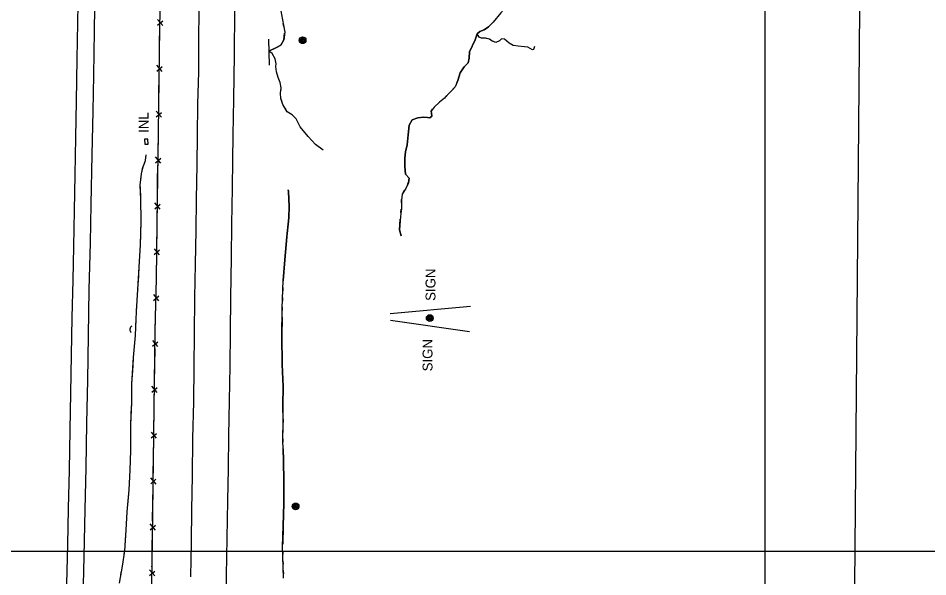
# Model space of a CAD drawing. Extents: x 591954 to 597000, y 198576 to 213500.
# Drawn here: x 594046 to 594599, y 200984 to 201324 of the extents above; entities that cross this region are included whole.
import ezdxf

# ---------------------------------------------------------------- set-up
doc = ezdxf.new("R2010")
doc.units = 0
for name, color, linetype in [('Level 10', 7, 'Continuous'), ('Level 11', 7, 'Continuous'), ('Level 14', 7, 'Continuous'), ('Level 15', 7, 'Continuous'), ('Level 19', 7, 'Continuous'), ('Level 4', 7, 'Continuous')]:
    doc.layers.add(name, color=color, linetype=linetype)

msp = doc.modelspace()

# ---------------------------------------------------------------- linework, layer by layer
at = {"layer": 'Level 10'}
for p, q in [((594500, 201000), (594500, 202500)), ((594500, 201000), (594500, 202500)), ((594500, 200000), (594500, 201500)), ((594500, 200000), (594500, 201500)), ((593000, 201000), (595000, 201000)), ((593500, 201000), (595000, 201000)), ((593500, 201000), (595000, 201000)), ((594500, 199500), (594500, 201000))]:
    msp.add_line(p, q, dxfattribs=at)
at = {"layer": 'Level 11'}
for points in [[(594151.16, 200984.38), (594151.44, 201005.52), (594151.73, 201025.26), (594152.06, 201045.77), (594152.42, 201068.54), (594152.91, 201090.77), (594153.15, 201112.04), (594153.29, 201131.89), (594153.61, 201154.05), (594153.95, 201174.35), (594154.28, 201195.02), (594154.6, 201213.76), (594154.88, 201234.98), (594155.13, 201252.59), (594155.46, 201271.52), (594155.93, 201291.18), (594156.03, 201314.66), (594156.42, 201334.14), (594156.7, 201354.33), (594156.74, 201372.72), (594157.07, 201387.68), (594157.33, 201405.22), (594157.55, 201422.74), (594157.81, 201442.45)], [(594172.62, 200963.62), (594172.86, 200985.31), (594173.19, 201007.99), (594173.57, 201030.56), (594173.89, 201050.26), (594174.12, 201070.15), (594174.52, 201091.35), (594174.9, 201112.41), (594175.15, 201133.14), (594175.43, 201153.97), (594175.83, 201178.48), (594176.07, 201198.64), (594176.34, 201220.51), (594176.61, 201237.6), (594176.73, 201252.76), (594177.19, 201274.64), (594177.57, 201301.6), (594177.93, 201328.61), (594178.2, 201358.49), (594178.6, 201386.17), (594179.12, 201415.45), (594179.49, 201439.64), (594179.55, 201443.59)], [(594075.4, 200964.43), (594076.36, 201003.83), (594076.84, 201025.91), (594077.4, 201049.18), (594077.92, 201073.8), (594078.31, 201095.99), (594078.69, 201119.04), (594078.96, 201142.03), (594079.6, 201164.75), (594080, 201185.05), (594080.43, 201207.02), (594080.85, 201228.66), (594081.33, 201251.34), (594081.78, 201273.37), (594082.16, 201299.08), (594082.56, 201321.01), (594082.8, 201343.89), (594083.23, 201365.21), (594083.65, 201384.78), (594083.85, 201403.74), (594084.25, 201422.69), (594084.58, 201438.62)], [(594085.66, 200970.99), (594086.24, 200996.85), (594086.91, 201025.4), (594087.45, 201050.74), (594088, 201077.82), (594088.5, 201103.89), (594088.97, 201131.14), (594089.43, 201159.1), (594090.17, 201187.28), (594090.66, 201210.75), (594091.2, 201240.79), (594091.8, 201267.36), (594092.21, 201289.29), (594092.6, 201315.9), (594093.02, 201344.91), (594093.26, 201372.09), (594093.99, 201402.84), (594094.59, 201431.74), (594094.69, 201439.15)]]:
    msp.add_lwpolyline(points, dxfattribs=at)
at = {"layer": 'Level 14'}
for points in [[(594272.18, 201144.39), (594320.91, 201148.84)], [(594272.38, 201140.42), (594320.3, 201133.58)]]:
    msp.add_lwpolyline(points, dxfattribs=at)
for centre, radius in [((594219.02, 201310.41), 2.02), ((594219.02, 201310.42), 1.52), ((594219.03, 201310.39), 1.01), ((594219.03, 201310.4), 0.502), ((594296.19, 201141.67), 2.02), ((594296.19, 201141.69), 1.52), ((594296.2, 201141.65), 1.01), ((594296.2, 201141.66), 0.502), ((594214.77, 201027.27), 2.02), ((594214.77, 201027.28), 1.52), ((594214.77, 201027.24), 1.01), ((594214.78, 201027.25), 0.502)]:
    msp.add_circle(centre, radius, dxfattribs=at)
at = {"layer": 'Level 15'}
for p, q in [((594130.86, 201319.55), (594134.08, 201322.28)), ((594134.09, 201319.31), (594130.93, 201323.1)), ((594130.42, 201291.68), (594133.64, 201294.43)), ((594133.66, 201291.46), (594130.48, 201295.23)), ((594130.07, 201263.82), (594133.27, 201266.58)), ((594133.31, 201263.61), (594130.11, 201267.37)), ((594129.65, 201235.97), (594132.87, 201238.71)), ((594132.89, 201235.75), (594129.71, 201239.52)), ((594129.22, 201208.11), (594132.42, 201210.87)), ((594132.46, 201207.9), (594129.26, 201211.65)), ((594128.94, 201180.25), (594132.14, 201183.01)), ((594132.18, 201180.04), (594128.97, 201183.79)), ((594128.47, 201152.41), (594131.71, 201155.13)), ((594131.71, 201152.16), (594128.56, 201155.96)), ((594127.89, 201124.54), (594131.1, 201127.29)), ((594131.12, 201124.32), (594127.94, 201128.09)), ((594127.46, 201096.69), (594130.67, 201099.43)), ((594130.69, 201096.47), (594127.51, 201100.24)), ((594127.09, 201068.83), (594130.29, 201071.58)), ((594130.32, 201068.62), (594127.13, 201072.37)), ((594126.75, 201040.97), (594129.95, 201043.73)), ((594129.99, 201040.76), (594126.79, 201044.51)), ((594126.35, 201013.11), (594129.56, 201015.86)), ((594129.59, 201012.9), (594126.4, 201016.66)), ((594125.93, 200985.26), (594129.15, 200988)), ((594129.16, 200985.04), (594125.99, 200988.81))]:
    msp.add_line(p, q, dxfattribs=at)
for points in [[(594120.26, 200556.11), (594121.33, 200601.85), (594121.84, 200649.19), (594122.94, 200706.44), (594123.66, 200753.72), (594124.32, 200801.61), (594125.36, 200849.26), (594125.84, 200896.39), (594126.72, 200944.3), (594127.54, 200991.58), (594128.23, 201039.36), (594128.81, 201086.9), (594129.53, 201134.02), (594130.29, 201165.62), (594130.78, 201213.44), (594131.46, 201254.66), (594131.84, 201286.27), (594132.33, 201318.2), (594133.32, 201366.54), (594133.95, 201397.66), (594134.29, 201429.99), (594134.5, 201441.23)], [(594132.18, 201308.23), (594132.33, 201318.19)], [(594132, 201296.91), (594132.18, 201308.23)], [(594198.28, 201311.12), (594198.77, 201295.29)], [(594131.77, 201280.37), (594131.84, 201286.27), (594131.9, 201290.33)], [(594131.63, 201269.05), (594131.77, 201280.37)], [(594131.42, 201252.52), (594131.46, 201254.66), (594131.55, 201262.47)], [(594131.24, 201241.2), (594131.42, 201252.52)], [(594123.16, 201247.25), (594125.15, 201247.34), (594125.01, 201250.34), (594123.01, 201250.24), (594123.16, 201247.25)], [(594130.96, 201224.66), (594131.13, 201234.61)], [(594130.78, 201213.34), (594130.78, 201213.44), (594130.96, 201224.66)], [(594130.61, 201196.8), (594130.71, 201206.76)], [(594130.49, 201185.48), (594130.61, 201196.8)], [(594130.32, 201168.94), (594130.43, 201178.9)], [(594130.1, 201157.62), (594130.29, 201165.62), (594130.32, 201168.94)], [(594129.7, 201141.09), (594129.94, 201151.05)], [(594129.47, 201129.77), (594129.53, 201134.02), (594129.7, 201141.09)], [(594129.21, 201113.24), (594129.36, 201123.19)], [(594129.04, 201101.92), (594129.21, 201113.24)], [(594128.79, 201085.38), (594128.81, 201086.9), (594128.94, 201095.33)], [(594128.65, 201074.06), (594128.79, 201085.38)], [(594128.45, 201057.52), (594128.57, 201067.48)], [(594128.31, 201046.2), (594128.45, 201057.52)], [(594128.09, 201029.66), (594128.23, 201039.36), (594128.23, 201039.62)], [(594127.93, 201018.34), (594128.09, 201029.66)], [(594127.69, 201001.81), (594127.83, 201011.76)], [(594127.52, 200990.49), (594127.54, 200991.58), (594127.69, 201001.81)]]:
    msp.add_lwpolyline(points, dxfattribs=at)
msp.add_arc((594116.62, 201134.66), 2.5, 120.0794, 226.319, dxfattribs=at)
at = {"layer": 'Level 19'}
for points in [[(594202.11, 201444.77), (594202.15, 201443.71), (594202.78, 201433.68), (594203.37, 201425.3), (594203.27, 201417.55), (594202.64, 201411.48), (594201.75, 201406.93), (594202.33, 201402.59), (594203.87, 201398.27), (594204.62, 201392.76), (594205.03, 201385.54), (594204.86, 201375.3), (594204.25, 201365.11), (594203.8, 201356.29), (594203.45, 201347.79), (594203.8, 201339.82), (594205.02, 201332.84), (594206.08, 201326.02), (594207.4, 201319.69), (594208.17, 201315.41), (594207.66, 201310.59), (594205.68, 201307.52), (594203.15, 201306.11), (594198.54, 201303.79)], [(594367.44, 201360.39), (594365.21, 201358.08), (594362.3, 201356.98), (594359.24, 201355.41), (594356.08, 201352.56), (594354.79, 201348.51), (594352.82, 201344.02), (594349.32, 201339.92), (594346.58, 201336.24), (594342.78, 201330.95), (594339.34, 201327.07), (594334.77, 201321.46), (594331.92, 201318.58), (594329.24, 201316.74), (594326.68, 201315.82), (594324.91, 201314.32), (594323.73, 201310.66)], [(594207.58, 201318.68), (594207.4, 201319.69), (594207.2, 201320.65)], [(594323.73, 201310.66), (594324.91, 201314.32), (594326.68, 201315.82), (594329.24, 201316.74), (594331.92, 201318.58), (594334.77, 201321.46), (594335.46, 201322.3)], [(594198.54, 201303.79), (594203.15, 201306.11), (594205.68, 201307.52), (594207.66, 201310.59), (594208.09, 201314.74)], [(594359.8, 201306.71), (594359.16, 201304.78), (594358.56, 201304.54), (594357.11, 201305.48), (594355.85, 201306.31), (594353.75, 201306.52), (594349.91, 201306.76), (594346.81, 201307.26), (594344.4, 201308.72), (594341.56, 201311.01), (594339.86, 201311.31), (594338.48, 201310.04), (594336.34, 201309.11), (594334.14, 201309.83), (594332.41, 201311.11), (594330.08, 201311.66), (594327.54, 201311.77), (594326.13, 201312.28), (594324.91, 201314.32)], [(594325.78, 201312.86), (594324.91, 201314.32)], [(594323.73, 201310.66), (594320.25, 201303.35), (594320.09, 201299.58), (594319.63, 201296.71), (594317.09, 201294.3), (594314.75, 201290.59), (594313.26, 201285.95), (594311.63, 201282.14), (594308.66, 201278.88), (594305.14, 201275.2), (594302.09, 201272.81), (594298.91, 201269.82), (594297.02, 201267.36), (594297.26, 201266.1), (594297.42, 201264.35), (594296.35, 201263.38), (594294.83, 201263.46), (594292.39, 201263.79), (594288.89, 201263.24), (594285.46, 201262.02), (594283.66, 201258.91), (594283.13, 201252.93), (594282.42, 201246.99), (594281.4, 201242.67), (594281.08, 201238.74), (594281.13, 201233.66), (594281.58, 201229.02), (594283.67, 201226.7), (594283.24, 201223.87), (594281.6, 201220.29), (594279.44, 201217.02), (594279.06, 201213.18), (594278.96, 201208.3), (594278.36, 201203.32), (594277.79, 201195.17), (594278.78, 201191.55)], [(594312.68, 201284.61), (594313.26, 201285.95), (594314.75, 201290.59), (594317.09, 201294.3), (594319.63, 201296.71), (594320.09, 201299.58), (594320.25, 201303.35), (594323.73, 201310.66)], [(594331.33, 201311.36), (594330.08, 201311.66), (594329.36, 201311.69)], [(594359.8, 201306.71), (594359.16, 201304.78), (594358.56, 201304.54), (594357.11, 201305.48), (594355.85, 201306.31), (594353.75, 201306.52), (594349.91, 201306.76), (594346.81, 201307.26), (594344.4, 201308.72), (594341.56, 201311.01), (594339.86, 201311.31), (594338.48, 201310.04), (594336.34, 201309.11), (594334.84, 201309.6)], [(594231.46, 201243.61), (594226.77, 201247.02), (594222.34, 201251.88), (594217.59, 201257.81), (594215.12, 201262.7), (594212.7, 201265.07), (594209.59, 201267.01), (594207.07, 201271.33), (594205.83, 201275.05), (594205.58, 201278.32), (594205.99, 201281.45), (594205.32, 201284.84), (594204.22, 201287.77), (594203.11, 201291.23), (594202.8, 201294.56), (594202.92, 201296.15), (594202.3, 201299.12), (594200.41, 201302.32), (594198.54, 201303.79)], [(594205.39, 201284.52), (594205.32, 201284.84), (594204.22, 201287.77), (594203.11, 201291.23), (594202.8, 201294.56), (594202.92, 201296.15), (594202.3, 201299.12), (594200.41, 201302.32), (594198.54, 201303.79)], [(594205.61, 201278.61), (594205.88, 201280.59)], [(594309.39, 201279.69), (594310.74, 201281.17)], [(594206.6, 201272.74), (594205.97, 201274.64)], [(594305.27, 201275.33), (594306.65, 201276.78)], [(594209.34, 201267.44), (594208.33, 201269.16)], [(594282.86, 201250.72), (594283.13, 201252.93), (594283.66, 201258.91), (594285.46, 201262.02), (594288.89, 201263.24), (594292.39, 201263.79), (594294.83, 201263.46), (594296.35, 201263.38), (594297.42, 201264.35), (594297.26, 201266.1), (594297.02, 201267.36), (594297.95, 201268.57)], [(594300.68, 201271.48), (594302.09, 201272.81), (594302.13, 201272.85)], [(594231.46, 201243.61), (594226.77, 201247.02), (594222.34, 201251.88), (594217.59, 201257.81), (594215.12, 201262.7), (594212.7, 201265.07), (594212.57, 201265.15)], [(594282.77, 201222.84), (594283.24, 201223.87), (594283.67, 201226.7), (594281.58, 201229.02), (594281.13, 201233.66), (594281.08, 201238.74), (594281.4, 201242.67), (594282.42, 201246.99), (594282.86, 201250.72)], [(594107.71, 200980.58), (594109.59, 200990.95), (594110.96, 201000.33), (594111.94, 201012.81), (594112.5, 201024.02), (594113.66, 201037.4), (594114.28, 201049.16), (594114.6, 201061.17), (594114.62, 201076.92), (594115.2, 201090.24), (594115.33, 201101.68), (594116.35, 201117.66), (594117.41, 201131.05), (594118.03, 201145.71), (594119, 201159.07), (594119.77, 201172.63), (594120.53, 201186.24), (594120.88, 201200.82), (594120.67, 201213.8), (594120.42, 201222.31), (594121.15, 201229.19), (594122.08, 201233.61), (594123.62, 201237.29), (594124.07, 201240.88)], [(594123.52, 201237.04), (594123.62, 201237.29), (594123.84, 201239.01)], [(594121.61, 201231.38), (594122.02, 201233.34)], [(594120.76, 201225.45), (594120.97, 201227.44)], [(594120.68, 201192.48), (594120.88, 201200.82), (594120.67, 201213.8), (594120.45, 201221.47)], [(594207.47, 200983.55), (594207.18, 200990.4), (594206.88, 201002.64), (594207.09, 201015.39), (594207.51, 201028.91), (594207.62, 201042.07), (594207.44, 201055.42), (594207, 201067.83), (594207.1, 201079.61), (594206.91, 201088.84), (594207.19, 201100.07), (594206.58, 201113.7), (594206.34, 201130.67), (594206.64, 201147.58), (594207.11, 201164.43), (594208.26, 201177.11), (594209.5, 201191.01), (594210.53, 201202.45), (594210.89, 201209.44), (594210.48, 201218.62), (594210.26, 201219.47)], [(594210.26, 201219.47), (594210.48, 201218.62), (594210.89, 201209.44), (594210.53, 201202.45), (594209.68, 201193.06)], [(594279.84, 201217.62), (594280.94, 201219.29)], [(594279.03, 201211.76), (594279.06, 201213.18), (594279.11, 201213.76)], [(594278.66, 201205.78), (594278.9, 201207.77)], [(594278.78, 201191.55), (594277.79, 201195.17), (594278.25, 201201.8)], [(594119.25, 201163.51), (594119.77, 201172.63), (594120.53, 201186.24), (594120.68, 201192.48)], [(594209.68, 201193.06), (594209.5, 201191.01), (594208.26, 201177.11), (594207.11, 201164.43), (594207.1, 201164.18)], [(594118.89, 201157.52), (594119, 201159.07), (594119.03, 201159.52)], [(594206.99, 201160.18), (594206.94, 201158.18)], [(594118.45, 201151.54), (594118.6, 201153.54)], [(594206.82, 201154.18), (594206.77, 201152.18)], [(594118.03, 201145.56), (594118.03, 201145.71), (594118.17, 201147.55)], [(594206.66, 201148.18), (594206.64, 201147.58), (594206.61, 201146.18)], [(594116.03, 201112.62), (594116.35, 201117.66), (594117.41, 201131.05), (594117.85, 201141.56)], [(594206.54, 201142.18), (594206.34, 201130.67), (594206.58, 201113.7), (594206.6, 201113.19)], [(594114.91, 201083.65), (594115.2, 201090.24), (594115.33, 201101.68), (594116.03, 201112.62)], [(594206.6, 201113.19), (594207.19, 201100.07), (594206.91, 201088.84), (594207.01, 201084.21)], [(594114.65, 201077.66), (594114.74, 201079.65)], [(594207.09, 201080.21), (594207.1, 201079.61), (594207.09, 201078.21)], [(594114.61, 201071.66), (594114.61, 201073.66)], [(594207.06, 201074.21), (594207.04, 201072.21)], [(594114.6, 201065.66), (594114.6, 201067.66)], [(594207, 201068.21), (594207, 201067.83), (594207.06, 201066.21)], [(594113.25, 201032.7), (594113.66, 201037.4), (594114.28, 201049.16), (594114.6, 201061.17), (594114.6, 201061.66)], [(594207.2, 201062.21), (594207.44, 201055.42), (594207.62, 201042.07), (594207.54, 201033.22)], [(594111.23, 201003.77), (594111.94, 201012.81), (594112.5, 201024.02), (594113.25, 201032.7)], [(594207.54, 201033.22), (594207.51, 201028.91), (594207.09, 201015.39), (594206.9, 201004.22)], [(594110.59, 200997.81), (594110.88, 200999.79)], [(594206.94, 201000.23), (594206.98, 200998.23)], [(594109.72, 200991.87), (594110.01, 200993.85)], [(594207.08, 200994.23), (594207.14, 200992.23)], [(594108.69, 200985.96), (594109.04, 200987.93)], [(594207.27, 200988.23), (594207.36, 200986.23)]]:
    msp.add_lwpolyline(points, dxfattribs=at)
at = {"layer": 'Level 4'}
msp.add_lwpolyline([(594558, 201422.67), (594550.36, 200535.95)], dxfattribs=at)

# ---------------------------------------------------------------- texts
at = {"layer": 'Level 14'}
for p in [(594299.67, 201152.1), (594297.86, 201109.31)]:
    msp.add_text('SIGN', height=6, rotation=90, dxfattribs=at).set_placement(p)
at = {"layer": 'Level 15'}
msp.add_text('INL', height=6, rotation=90, dxfattribs=at).set_placement((594125.41, 201254.15))

doc.saveas('drawing.dxf')
